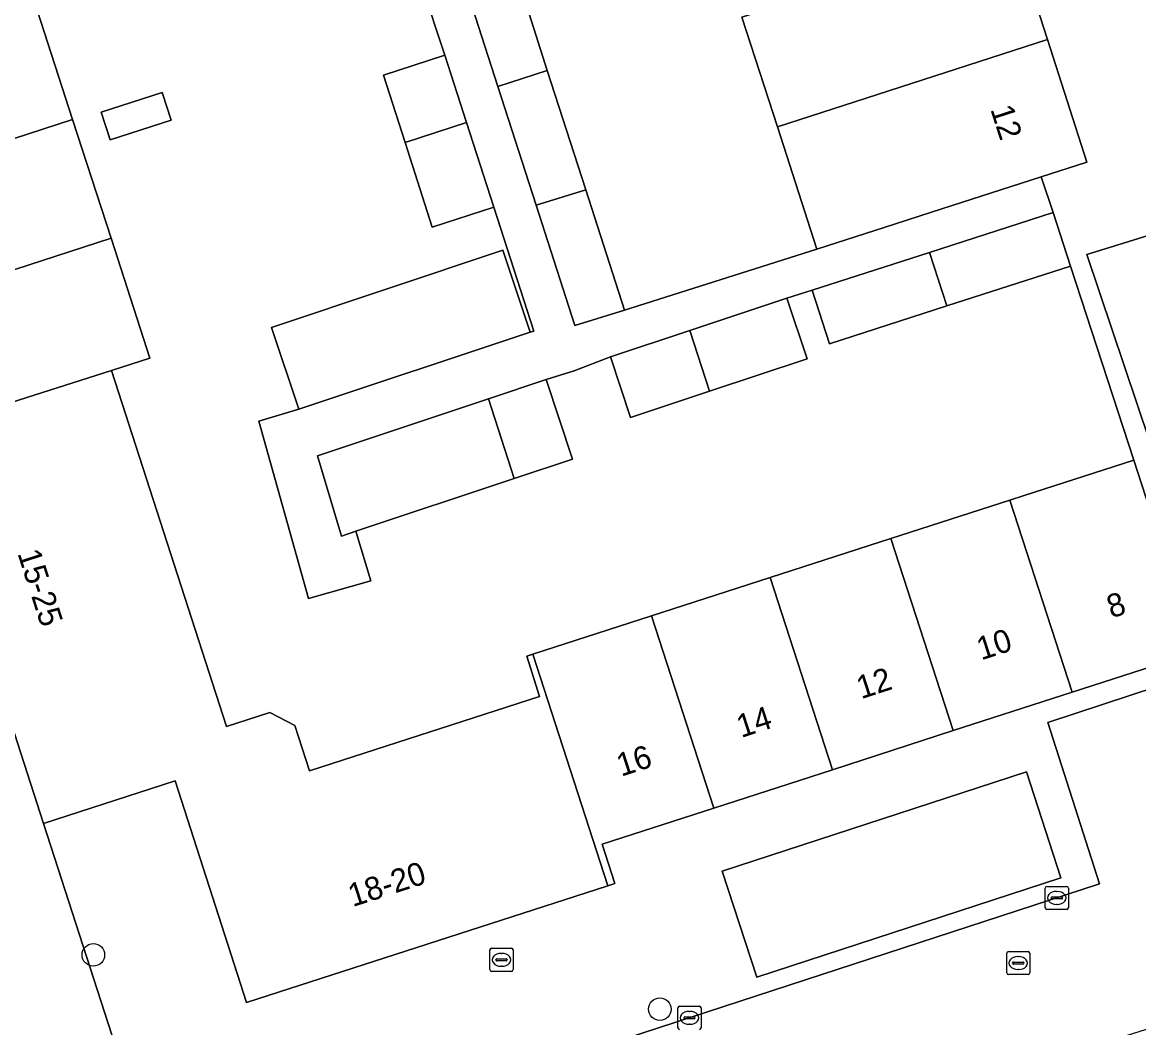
# Model space of a CAD drawing. Extents: x 159371 to 159986, y 382987 to 383597.
# Drawn here: x 159612.86 to 159661.2, y 383197.02 to 383240.55 of the extents above; entities that cross this region are included whole.
import ezdxf

# ---------------------------------------------------------------- set-up
doc = ezdxf.new("R2010")
doc.units = 0
for name, color, linetype in [('IMGEO_Boom', 7, 'Continuous'), ('IMGEO_Brandkraan', 7, 'Continuous'), ('IMGEO_Erf', 7, 'Continuous'), ('IMGEO_Kolk', 7, 'Continuous'), ('IMGEO_Muur', 7, 'Continuous'), ('IMGEO_Pand', 7, 'Continuous'), ('IMGEO_Pand_nummerreeks', 7, 'Continuous'), ('IMGEO_Parkeervlak_open', 7, 'Continuous'), ('IMGEO_Rijbaan_lokaal_open', 7, 'Continuous'), ('IMGEO_Rioolput', 7, 'Continuous'), ('IMGEO_Voetpad_open', 7, 'Continuous')]:
    doc.layers.add(name, color=color, linetype=linetype)

msp = doc.modelspace()

# ---------------------------------------------------------------- linework, layer by layer
at = {"layer": 'IMGEO_Boom'}
for centre in [(159615.933, 383200.172), (159640.464, 383197.818)]:
    msp.add_circle(centre, 0.489, dxfattribs=at)
at = {"layer": 'IMGEO_Brandkraan'}
for p, q in [((159633.106, 383199.53), (159633.106, 383200.382)), ((159633.181, 383200.456), (159634.033, 383200.456)), ((159634.107, 383200.382), (159634.107, 383199.53)), ((159633.365, 383199.95), (159633.365, 383199.962)), ((159633.803, 383199.913), (159633.405, 383199.913)), ((159633.408, 383199.999), (159633.806, 383199.999)), ((159633.594, 383200.236), (159633.619, 383200.236)), ((159633.849, 383199.962), (159633.849, 383199.95)), ((159634.033, 383199.456), (159633.181, 383199.456)), ((159633.617, 383199.676), (159633.592, 383199.676))]:
    msp.add_line(p, q, dxfattribs=at)
for points in [[(159633.106, 383199.53), (159633.106, 383200.382)], [(159633.181, 383200.456), (159634.033, 383200.456)], [(159634.107, 383200.382), (159634.107, 383199.53)], [(159634.033, 383199.456), (159633.181, 383199.456)]]:
    msp.add_lwpolyline(points, dxfattribs=at)
for centre, radius, start, end in [((159633.183, 383200.38), 0.0765, 91.552, 178.448), ((159633.183, 383200.38), 0.0765, 91.552, 178.448), ((159634.031, 383200.38), 0.0765, 1.552, 88.448), ((159634.031, 383200.38), 0.0765, 1.552, 88.448), ((159633.405, 383199.959), 0.0403, 85.8775, 175.7526), ((159633.402, 383199.949), 0.0366, 178.938, 274.7102), ((159633.806, 383199.956), 0.043, 264.8664, 352.4533), ((159633.81, 383199.961), 0.0386, 1.7309, 96.639), ((159633.183, 383199.532), 0.0765, 181.552, 268.448), ((159633.183, 383199.532), 0.0765, 181.552, 268.448), ((159634.031, 383199.532), 0.0765, 271.552, 358.448), ((159634.031, 383199.532), 0.0765, 271.552, 358.448)]:
    msp.add_arc(centre, radius, start, end, dxfattribs=at)
for centre, major_axis, ratio, start_param, end_param in [((159633.593, 383199.956), (-0.387, 0.002), 0.722429, 4.712389, 7.853982), ((159633.618, 383199.956), (-0.39, 0.002), 0.717154, 1.570796, 4.712389)]:
    msp.add_ellipse(centre, major_axis=major_axis, ratio=ratio, start_param=start_param, end_param=end_param, dxfattribs=at)
at = {"layer": 'IMGEO_Erf'}
for points in [[(159645.582, 383247.384), (159644.737, 383249.999), (159643.922, 383252.521), (159642.263, 383257.649), (159640.533, 383262.998), (159629.312, 383259.246), (159630.553, 383255.389), (159628.031, 383254.578), (159628.988, 383251.607), (159631.429, 383252.385), (159632.57, 383248.843), (159633.775, 383245.105), (159631.334, 383244.328), (159631.782, 383242.938), (159633.931, 383243.624), (159634.801, 383240.924), (159635.591, 383238.472), (159637.256, 383233.303), (159638.935, 383228.093), (159647.261, 383230.725), (159645.552, 383236.023), (159644.015, 383240.777), (159647.367, 383241.861), (159647.243, 383242.246)], [(159619.302, 383236.317), (159616.661, 383235.46), (159616.27, 383236.665), (159618.911, 383237.522)]]:
    msp.add_lwpolyline(points, close=True, dxfattribs=at)
msp.add_lwpolyline([(159613.353, 383241.539), (159615.036, 383236.346), (159616.7, 383231.21), (159618.384, 383226.012), (159616.719, 383225.474), (159621.701, 383210.056), (159623.576, 383210.662), (159624.657, 383210.109), (159625.293, 383208.143), (159635.259, 383211.364), (159634.698, 383213.101), (159634.971, 383213.189), (159640.099, 383214.847), (159645.238, 383216.507), (159650.472, 383218.199), (159655.62, 383219.863), (159656.236, 383220.062), (159660.993, 383221.599), (159658.243, 383230), (159652.894, 383228.27), (159647.808, 383226.626), (159647.057, 383228.949), (159645.969, 383228.613), (159646.844, 383225.983), (159642.621, 383224.579), (159639.199, 383223.44), (159638.324, 383226.07), (159636.756, 383225.455), (159635.534, 383225.086), (159636.683, 383221.64), (159634.159, 383220.799), (159627.298, 383218.512), (159627.945, 383216.364), (159625.243, 383215.608), (159623.097, 383223.276), (159624.835, 383223.798), (159623.653, 383227.342), (159633.668, 383230.68), (159634.85, 383227.136), (159635, 383227.186), (159633.274, 383232.543), (159630.611, 383231.685), (159629.433, 383235.345), (159628.491, 383238.271), (159631.154, 383239.128), (159630.159, 383242.152)], dxfattribs=at)
at = {"layer": 'IMGEO_Kolk'}
for p, q in [((159657.154, 383202.211), (159657.154, 383203.063)), ((159657.229, 383203.137), (159658.081, 383203.137)), ((159657.642, 383202.917), (159657.667, 383202.917)), ((159658.155, 383203.063), (159658.155, 383202.211)), ((159657.413, 383202.631), (159657.413, 383202.643)), ((159657.851, 383202.594), (159657.453, 383202.594)), ((159657.456, 383202.68), (159657.854, 383202.68)), ((159657.665, 383202.357), (159657.64, 383202.357)), ((159657.897, 383202.643), (159657.897, 383202.631)), ((159658.081, 383202.137), (159657.229, 383202.137)), ((159641.247, 383197.017), (159641.247, 383197.869)), ((159641.322, 383197.943), (159642.174, 383197.943)), ((159642.248, 383197.869), (159642.248, 383197.017)), ((159641.506, 383197.437), (159641.506, 383197.449)), ((159641.944, 383197.4), (159641.546, 383197.4)), ((159641.549, 383197.486), (159641.947, 383197.486)), ((159641.735, 383197.723), (159641.76, 383197.723)), ((159641.99, 383197.449), (159641.99, 383197.437)), ((159641.758, 383197.163), (159641.733, 383197.163))]:
    msp.add_line(p, q, dxfattribs=at)
for points in [[(159657.154, 383202.211), (159657.154, 383203.063)], [(159657.229, 383203.137), (159658.081, 383203.137)], [(159658.155, 383203.063), (159658.155, 383202.211)], [(159658.081, 383202.137), (159657.229, 383202.137)], [(159641.247, 383197.017), (159641.247, 383197.869)], [(159641.322, 383197.943), (159642.174, 383197.943)], [(159642.248, 383197.869), (159642.248, 383197.017)]]:
    msp.add_lwpolyline(points, dxfattribs=at)
for centre, radius, start, end in [((159657.231, 383203.061), 0.0765, 91.552, 178.448), ((159657.231, 383203.061), 0.0765, 91.552, 178.448), ((159658.079, 383203.061), 0.0765, 1.552, 88.448), ((159658.079, 383203.061), 0.0765, 1.552, 88.448), ((159657.231, 383202.213), 0.0765, 181.552, 268.448), ((159657.231, 383202.213), 0.0765, 181.552, 268.448), ((159657.453, 383202.64), 0.0403, 85.8775, 175.7526), ((159657.45, 383202.63), 0.0366, 178.938, 274.7102), ((159657.854, 383202.637), 0.043, 264.8664, 352.4533), ((159657.858, 383202.642), 0.0386, 1.7309, 96.639), ((159658.079, 383202.213), 0.0765, 271.552, 358.448), ((159658.079, 383202.213), 0.0765, 271.552, 358.448), ((159641.324, 383197.867), 0.0765, 91.552, 178.448), ((159641.324, 383197.867), 0.0765, 91.552, 178.448), ((159642.172, 383197.867), 0.0765, 1.552, 88.448), ((159642.172, 383197.867), 0.0765, 1.552, 88.448), ((159641.546, 383197.446), 0.0403, 85.8775, 175.7526), ((159641.543, 383197.436), 0.0366, 178.938, 274.7102), ((159641.947, 383197.443), 0.043, 264.8664, 352.4533), ((159641.951, 383197.448), 0.0386, 1.7309, 96.639), ((159641.324, 383197.019), 0.0765, 181.552, 268.448), ((159641.324, 383197.019), 0.0765, 181.552, 268.448), ((159642.172, 383197.019), 0.0765, 271.552, 358.448), ((159642.172, 383197.019), 0.0765, 271.552, 358.448)]:
    msp.add_arc(centre, radius, start, end, dxfattribs=at)
for centre, major_axis, ratio, start_param, end_param in [((159657.641, 383202.637), (-0.387, 0.002), 0.722429, 4.712389, 7.853982), ((159657.666, 383202.637), (-0.39, 0.002), 0.717154, 1.570796, 4.712389), ((159641.734, 383197.443), (-0.387, 0.002), 0.722429, 4.712389, 7.853982), ((159641.759, 383197.443), (-0.39, 0.002), 0.717154, 1.570796, 4.712389)]:
    msp.add_ellipse(centre, major_axis=major_axis, ratio=ratio, start_param=start_param, end_param=end_param, dxfattribs=at)
at = {"layer": 'IMGEO_Muur'}
msp.add_lwpolyline([(159658.243, 383230), (159660.993, 383221.599)], dxfattribs=at)
at = {"layer": 'IMGEO_Pand'}
for points in [[(159655.595, 383244.951), (159647.243, 383242.246), (159647.367, 383241.861), (159644.015, 383240.777), (159645.552, 383236.023), (159648.904, 383237.109), (159657.248, 383239.812)], [(159631.782, 383242.938), (159633.445, 383237.777), (159635.591, 383238.472), (159634.801, 383240.924), (159633.931, 383243.624)], [(159606.682, 383233.634), (159615.036, 383236.346), (159613.353, 383241.539), (159605.003, 383238.828)], [(159657.248, 383239.812), (159648.904, 383237.109), (159645.552, 383236.023), (159647.261, 383230.725), (159650.618, 383231.808), (159652.223, 383232.326), (159656.98, 383233.861), (159658.956, 383234.498)], [(159632.094, 383236.209), (159631.154, 383239.128), (159628.491, 383238.271), (159629.433, 383235.345)], [(159635.591, 383238.472), (159633.445, 383237.777), (159635.103, 383232.633), (159637.256, 383233.303)], [(159616.27, 383236.665), (159616.661, 383235.46), (159619.302, 383236.317), (159618.911, 383237.522)], [(159606.682, 383233.634), (159608.342, 383228.496), (159616.7, 383231.21), (159615.036, 383236.346)], [(159632.094, 383236.209), (159629.433, 383235.345), (159630.611, 383231.685), (159633.274, 383232.543)], [(159637.256, 383233.303), (159635.103, 383232.633), (159636.782, 383227.422), (159638.935, 383228.093)], [(159652.894, 383228.27), (159658.243, 383230), (159657.492, 383232.323), (159652.141, 383230.593)], [(159616.7, 383231.21), (159608.342, 383228.496), (159609.918, 383223.62), (159610.009, 383223.339), (159616.719, 383225.474), (159618.384, 383226.012)], [(159634.85, 383227.136), (159633.668, 383230.68), (159623.653, 383227.342), (159624.835, 383223.798)], [(159652.894, 383228.27), (159652.141, 383230.593), (159647.057, 383228.949), (159647.808, 383226.626)], [(159645.969, 383228.613), (159641.766, 383227.215), (159642.621, 383224.579), (159646.844, 383225.983)], [(159641.766, 383227.215), (159638.324, 383226.07), (159639.199, 383223.44), (159642.621, 383224.579)], [(159634.971, 383213.189), (159634.698, 383213.101), (159635.259, 383211.364), (159625.293, 383208.143), (159624.657, 383210.109), (159623.576, 383210.662), (159621.701, 383210.056), (159616.719, 383225.474), (159610.009, 383223.339), (159609.918, 383223.62), (159608.212, 383223.069), (159608.3, 383222.796), (159613.774, 383205.858), (159619.469, 383207.7), (159622.57, 383198.105), (159638.218, 383203.162)], [(159635.534, 383225.086), (159633.042, 383224.256), (159634.159, 383220.799), (159636.683, 383221.64)], [(159634.159, 383220.799), (159633.042, 383224.256), (159625.633, 383221.786), (159626.682, 383218.307), (159627.298, 383218.512)], [(159661.872, 383218.878), (159660.993, 383221.599), (159656.236, 383220.062), (159655.62, 383219.863), (159658.318, 383211.543), (159663.645, 383213.265), (159662.742, 383216.036), (159662.728, 383216.078)], [(159658.318, 383211.543), (159655.62, 383219.863), (159650.472, 383218.199), (159653.168, 383209.879)], [(159645.238, 383216.507), (159647.935, 383208.188), (159653.168, 383209.879), (159650.472, 383218.199)], [(159645.238, 383216.507), (159640.099, 383214.847), (159642.796, 383206.527), (159647.935, 383208.188)], [(159634.971, 383213.189), (159638.218, 383203.162), (159638.514, 383203.258), (159637.962, 383204.965), (159642.796, 383206.527), (159640.099, 383214.847)]]:
    msp.add_lwpolyline(points, close=True, dxfattribs=at)
at = {"layer": 'IMGEO_Parkeervlak_open'}
for points in [[(159667.406, 383220.667), (159663.614, 383231.939), (159658.956, 383230.496), (159662.767, 383219.167)], [(159644.662, 383199.21), (159657.833, 383203.511), (159656.336, 383208.097), (159643.164, 383203.797)]]:
    msp.add_lwpolyline(points, close=True, dxfattribs=at)
at = {"layer": 'IMGEO_Rijbaan_lokaal_open'}
msp.add_lwpolyline([(159670.327, 383214.53), (159657.259, 383210.227), (159659.496, 383203.24), (159636.829, 383195.838), (159638.782, 383189.751), (159638.871, 383189.779), (159661.533, 383196.958)], dxfattribs=at)
at = {"layer": 'IMGEO_Rioolput'}
for p, q in [((159655.558, 383200.314), (159656.41, 383200.314)), ((159655.483, 383199.388), (159655.483, 383200.24)), ((159655.742, 383199.808), (159655.742, 383199.82)), ((159655.785, 383199.857), (159656.183, 383199.857)), ((159655.971, 383200.094), (159655.996, 383200.094)), ((159656.226, 383199.82), (159656.226, 383199.808)), ((159656.484, 383200.24), (159656.484, 383199.388)), ((159656.41, 383199.314), (159655.558, 383199.314)), ((159656.18, 383199.771), (159655.782, 383199.771)), ((159655.994, 383199.534), (159655.969, 383199.534))]:
    msp.add_line(p, q, dxfattribs=at)
for points in [[(159655.558, 383200.314), (159656.41, 383200.314)], [(159655.483, 383199.388), (159655.483, 383200.24)], [(159656.484, 383200.24), (159656.484, 383199.388)], [(159656.41, 383199.314), (159655.558, 383199.314)]]:
    msp.add_lwpolyline(points, dxfattribs=at)
for centre, radius, start, end in [((159655.56, 383200.238), 0.0765, 91.552, 178.448), ((159655.56, 383200.238), 0.0765, 91.552, 178.448), ((159656.408, 383200.238), 0.0765, 1.552, 88.448), ((159656.408, 383200.238), 0.0765, 1.552, 88.448), ((159655.782, 383199.817), 0.0403, 85.8775, 175.7526), ((159655.779, 383199.807), 0.0366, 178.938, 274.7102), ((159656.183, 383199.814), 0.043, 264.8664, 352.4533), ((159656.187, 383199.819), 0.0386, 1.7309, 96.639), ((159655.56, 383199.39), 0.0765, 181.552, 268.448), ((159655.56, 383199.39), 0.0765, 181.552, 268.448), ((159656.408, 383199.39), 0.0765, 271.552, 358.448), ((159656.408, 383199.39), 0.0765, 271.552, 358.448)]:
    msp.add_arc(centre, radius, start, end, dxfattribs=at)
for centre, major_axis, ratio, start_param, end_param in [((159655.97, 383199.814), (-0.387, 0.002), 0.722429, 4.712389, 7.853982), ((159655.995, 383199.814), (-0.39, 0.002), 0.717154, 1.570796, 4.712389)]:
    msp.add_ellipse(centre, major_axis=major_axis, ratio=ratio, start_param=start_param, end_param=end_param, dxfattribs=at)
at = {"layer": 'IMGEO_Voetpad_open'}
for points in [[(159655.595, 383244.951), (159657.248, 383239.812), (159658.956, 383234.498), (159656.98, 383233.861), (159657.492, 383232.323), (159658.243, 383230), (159660.993, 383221.599), (159661.872, 383218.878), (159662.767, 383219.167), (159658.956, 383230.496), (159663.614, 383231.939), (159667.406, 383220.667), (159668.325, 383217.87), (159669.244, 383215.074), (159670.061, 383215.347), (159664.664, 383231.911), (159663.772, 383234.65), (159663.364, 383235.901), (159663.852, 383236.075), (159659.36, 383250)], [(159630.159, 383242.152), (159631.154, 383239.128), (159632.094, 383236.209), (159633.274, 383232.543), (159635, 383227.186), (159634.85, 383227.136), (159624.835, 383223.798), (159623.097, 383223.276), (159625.243, 383215.608), (159627.945, 383216.364), (159627.298, 383218.512), (159626.682, 383218.307), (159625.633, 383221.786), (159633.042, 383224.256), (159635.534, 383225.086), (159636.756, 383225.455), (159638.324, 383226.07), (159641.766, 383227.215), (159645.969, 383228.613), (159647.057, 383228.949), (159652.141, 383230.593), (159657.492, 383232.323), (159656.98, 383233.861), (159652.223, 383232.326), (159650.618, 383231.808), (159647.261, 383230.725), (159638.935, 383228.093), (159636.782, 383227.422), (159635.103, 383232.633), (159633.445, 383237.777), (159631.782, 383242.938)], [(159617.538, 383189.533), (159618.908, 383189.972), (159613.774, 383205.858), (159608.3, 383222.796), (159608.212, 383223.069), (159609.918, 383223.62), (159608.342, 383228.496), (159606.682, 383233.634)]]:
    msp.add_lwpolyline(points, dxfattribs=at)
for points in [[(159659.496, 383203.24), (159657.259, 383210.227), (159670.327, 383214.53), (159670.061, 383215.347), (159669.244, 383215.074), (159663.645, 383213.265), (159658.318, 383211.543), (159653.168, 383209.879), (159647.935, 383208.188), (159642.796, 383206.527), (159637.962, 383204.965), (159638.514, 383203.258), (159638.218, 383203.162), (159622.57, 383198.105), (159619.469, 383207.7), (159613.774, 383205.858), (159618.908, 383189.972), (159634.225, 383194.886), (159634.995, 383195.133), (159634.944, 383195.223), (159636.829, 383195.838)], [(159643.164, 383203.797), (159656.336, 383208.097), (159657.833, 383203.511), (159644.662, 383199.21)]]:
    msp.add_lwpolyline(points, close=True, dxfattribs=at)

# ---------------------------------------------------------------- texts
at = {"layer": 'IMGEO_Pand_nummerreeks'}
for s, rotation, p in [('12', 287.8703, (159654.768, 383236.795)), ('15-25', 287.9105, (159612.639, 383217.561)), ('8', 17.9097, (159660.014, 383214.739)), ('10', 17.9097, (159654.379, 383212.92)), ('12', 17.9097, (159649.178, 383211.238)), ('14', 17.9097, (159643.984, 383209.56)), ('16', 17.9097, (159638.788, 383207.881)), ('18-20', 17.9107, (159627.162, 383202.237))]:
    msp.add_text(s, height=1, rotation=rotation, dxfattribs=at).set_placement(p)

doc.saveas('drawing.dxf')
